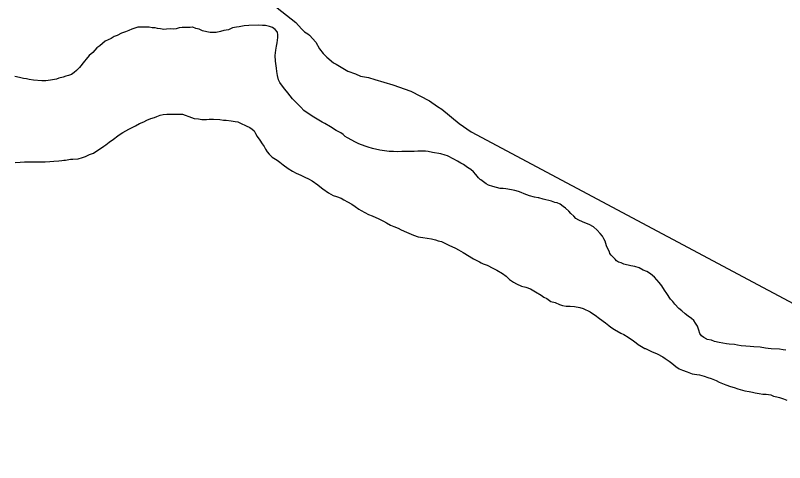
# Model space of a CAD drawing. Extents: x 3180038 to 3217926, y 922069 to 947485.
# Drawn here: x 3194016 to 3194927, y 937489 to 938019 of the extents above; entities that cross this region are included whole.
import ezdxf

# ---------------------------------------------------------------- set-up
doc = ezdxf.new("R2010")
doc.units = 0
doc.layers.add('V-SITE-VEGE', color=7, linetype='Continuous')
doc.layers.add('V-TOPO-SHOR', color=7, linetype='Continuous')

msp = doc.modelspace()

# ---------------------------------------------------------------- linework, layer by layer
at = {"layer": 'V-SITE-VEGE'}
for points in [[(3194321.08, 938032.04), (3194348.4, 938010.39), (3194355.26, 938002.87), (3194358.68, 937999.53), (3194362.94, 937997.04), (3194364.66, 937995.38), (3194372.37, 937987.02), (3194376.69, 937979.46), (3194380.99, 937973.59), (3194385.27, 937969.42), (3194392.96, 937962.75), (3194396.36, 937961.1), (3194409.99, 937952.81), (3194419.33, 937949.55), (3194425.28, 937947.09), (3194434.6, 937945.51), (3194442.24, 937943.07), (3194463.46, 937936.57), (3194484.69, 937929.22), (3194506.82, 937917.66), (3194516.2, 937911.01), (3194521.31, 937907.69), (3194541.82, 937891.03)], [(3194250.5, 937998.67), (3194247.09, 937998.63), (3194242.98, 937999.6), (3194237.84, 938000.56), (3194234.06, 938002.57), (3194230.29, 938003.54), (3194226.52, 938004.86), (3194226.18, 938004.86), (3194223.45, 938004.48), (3194220.38, 938004.45), (3194216.96, 938004.75), (3194213.89, 938004.37), (3194210.48, 938003.98), (3194206.73, 938002.91), (3194203.66, 938002.53), (3194200.59, 938002.83), (3194195.46, 938002.77), (3194192.4, 938002.39), (3194188.29, 938003.02), (3194184.87, 938003.32), (3194181.79, 938004.31), (3194178.37, 938004.27), (3194174.95, 938004.91), (3194170.85, 938004.86), (3194165.04, 938005.13), (3194161.62, 938005.08), (3194154.48, 938002.6), (3194150.74, 938001.19), (3194147.01, 937999.44), (3194142.24, 937998.01), (3194137.16, 937995.22), (3194133.42, 937993.8), (3194129.69, 937991.71), (3194122.9, 937988.21), (3194116.47, 937983.01), (3194113.09, 937980.57), (3194110.73, 937977.81), (3194108.03, 937975.05), (3194103.98, 937971.24), (3194100.28, 937967.1), (3194098.26, 937964.68), (3194092.21, 937957.09), (3194088.83, 937953.64), (3194086.13, 937951.21), (3194083.09, 937948.78), (3194079.34, 937947.71), (3194076.28, 937946.99), (3194073.22, 937945.93), (3194068.11, 937944.5), (3194065.05, 937943.44), (3194057.9, 937942.32), (3194052.44, 937941.57), (3194047.66, 937941.52), (3194038.09, 937942.08), (3194032.61, 937943.03), (3194029.53, 937943.68), (3194026.11, 937944.32), (3194021.31, 937945.29), (3194015.83, 937946.58)], [(3194651.19, 937799.06), (3194641.6, 937801.33), (3194636.47, 937802.63), (3194635.44, 937802.96), (3194631.33, 937803.59), (3194625.16, 937805.22), (3194618.99, 937807.54), (3194615.21, 937809.2), (3194612.12, 937810.19), (3194607.67, 937811.5), (3194603.9, 937812.48), (3194597.06, 937813.41), (3194593.98, 937813.72), (3194590.56, 937814.02), (3194586.11, 937814.99), (3194581.65, 937816.3), (3194576.85, 937817.95), (3194574.1, 937819.28), (3194567.55, 937823.98), (3194566.86, 937824.66), (3194564.79, 937826.68), (3194561.67, 937830.39), (3194558.89, 937833.78), (3194555.79, 937836.47), (3194552, 937838.81), (3194547.18, 937842.17), (3194544.08, 937843.84), (3194539.96, 937846.18), (3194535.49, 937848.51), (3194528.27, 937852.52), (3194525.18, 937853.51), (3194520.04, 937854.81), (3194510.46, 937856.4), (3194505.32, 937857.7), (3194501.9, 937858), (3194493.02, 937858.23), (3194488.58, 937857.84), (3194481.75, 937857.75), (3194477.66, 937857.7), (3194474.24, 937857.66), (3194468.78, 937857.25), (3194464, 937857.53), (3194459.21, 937857.81), (3194453.4, 937858.43), (3194447.92, 937859.38), (3194439.36, 937861.33), (3194434.22, 937862.63), (3194430.45, 937863.95), (3194423.24, 937866.59), (3194419.12, 937868.59), (3194409.83, 937873.94), (3194407.08, 937875.61), (3194404.66, 937877.63), (3194401.91, 937879.65), (3194396.41, 937882.65), (3194389.52, 937887.01), (3194382.98, 937890.68), (3194379.55, 937892.35), (3194375.76, 937894.69), (3194367.85, 937899.72), (3194365.09, 937901.39), (3194361.99, 937903.4), (3194358.2, 937906.08), (3194354.4, 937910.14), (3194346.79, 937917.56), (3194344.71, 937920.26), (3194341.93, 937923.64), (3194339.16, 937927.37), (3194335.35, 937931.42), (3194332.91, 937935.14), (3194329.78, 937939.54), (3194328.04, 937942.6), (3194326.95, 937947.71), (3194326.21, 937952.48), (3194325.47, 937956.57), (3194324.35, 937964.75), (3194324.27, 937971.58), (3194324.57, 937974.66), (3194324.87, 937977.73), (3194325.84, 937982.53), (3194326.47, 937986.29), (3194326.78, 937989.37), (3194327.08, 937992.79), (3194327.38, 937995.87), (3194326.66, 937998.93), (3194323.89, 938002.31), (3194320.78, 938004.67), (3194317.35, 938005.65), (3194312.56, 938006.95), (3194309.14, 938006.91), (3194304.02, 938007.19), (3194293.09, 938007.05), (3194287.29, 938006.64), (3194281.5, 938005.54), (3194278.43, 938004.82), (3194273.66, 938004.08), (3194268.9, 938001.97), (3194263.11, 938000.88), (3194259.37, 937999.81), (3194254.26, 937998.72), (3194250.5, 937998.67)], [(3194016.07, 937844.81), (3194022.22, 937844.89), (3194027.34, 937845.29), (3194033.83, 937845.37), (3194038.95, 937845.44), (3194042.36, 937845.48), (3194047.48, 937845.54), (3194051.58, 937845.59), (3194057.38, 937846), (3194061.82, 937846.4), (3194067.96, 937846.48), (3194071.37, 937847.2), (3194073.76, 937847.24), (3194075.8, 937847.6), (3194081.59, 937848.7), (3194084.67, 937848.73), (3194090.81, 937849.15), (3194095.92, 937850.58), (3194099.66, 937851.65), (3194104.41, 937854.1), (3194108.83, 937855.87), (3194111.88, 937857.61), (3194115.94, 937860.39), (3194121.02, 937863.87), (3194123.73, 937865.61), (3194127.45, 937868.73), (3194132.53, 937872.21), (3194137.95, 937876.38), (3194140.66, 937878.12), (3194143.7, 937880.2), (3194150.83, 937884.05), (3194158.63, 937888.24), (3194163.38, 937890.69), (3194168.48, 937892.81), (3194172.21, 937894.9)], [(3194172.21, 937894.9), (3194176.97, 937896.67), (3194181.05, 937898.09), (3194184.11, 937899.15), (3194187.85, 937900.56), (3194191.59, 937901.63), (3194195.69, 937902.02), (3194202.86, 937901.77), (3194207.64, 937901.83), (3194211.4, 937901.88), (3194214.47, 937901.91), (3194217.56, 937900.59), (3194222.02, 937899.28), (3194228.19, 937896.96), (3194233.33, 937896.34), (3194237.09, 937895.71), (3194242.9, 937895.78), (3194245.97, 937895.82), (3194251.09, 937895.88), (3194258.61, 937895.63), (3194262.71, 937895), (3194266.13, 937894.7), (3194271.95, 937894.09), (3194276.74, 937893.12), (3194279.82, 937892.82), (3194282.91, 937891.15), (3194289.78, 937888.16), (3194293.9, 937886.16), (3194296.66, 937884.15), (3194299.08, 937882.13), (3194300.82, 937879.08), (3194302.92, 937875.35), (3194306.04, 937871.29), (3194308.83, 937866.88), (3194310.92, 937863.49), (3194312.66, 937860.44), (3194314.41, 937857.39), (3194316.83, 937854.68), (3194320.64, 937850.98), (3194326.49, 937847.29), (3194329.59, 937844.94), (3194333.73, 937841.92), (3194339.59, 937837.55), (3194344.75, 937834.54), (3194348.88, 937831.86), (3194354.37, 937829.53), (3194359.18, 937827.2), (3194363.65, 937825.21), (3194367.77, 937822.87), (3194374.66, 937818.17), (3194377.08, 937816.16), (3194380.53, 937813.47), (3194387.07, 937808.77), (3194389.83, 937807.09), (3194392.92, 937805.77), (3194396.69, 937804.44), (3194402.18, 937802.46), (3194405.28, 937800.45), (3194409.75, 937798.12), (3194414.9, 937795.45), (3194418.7, 937792.42), (3194423.17, 937789.4), (3194425.93, 937787.73), (3194430.05, 937785.39), (3194434.52, 937783.05), (3194438.98, 937781.4), (3194446.88, 937778.08), (3194452.38, 937775.08), (3194455.82, 937773.07), (3194460.64, 937770.4), (3194464.76, 937768.74), (3194469.56, 937766.76), (3194473.34, 937764.75), (3194479.52, 937762.1), (3194487.77, 937758.44), (3194493.25, 937756.8), (3194498.73, 937755.85), (3194503.86, 937755.23), (3194509.33, 937754.27), (3194513.79, 937752.96), (3194517.22, 937751.98), (3194520.99, 937751), (3194524.08, 937749.33), (3194529.58, 937746.67), (3194537.47, 937743.35), (3194541.26, 937741.35), (3194546.76, 937738), (3194558.81, 937730.63), (3194561.9, 937728.97), (3194566.02, 937726.97), (3194568.08, 937725.97), (3194570.49, 937724.63), (3194574.95, 937722.98), (3194581.83, 937719.31), (3194586.63, 937717.32), (3194593.17, 937713.3), (3194597.65, 937709.94), (3194601.46, 937706.23), (3194606.28, 937702.88), (3194609.72, 937700.87), (3194615.9, 937698.21)], [(3194541.82, 937891.03), (3194556.31, 937881.07), (3195372.71, 937445.68)], [(3194928.65, 937622.51), (3194925.58, 937622.81), (3194921.13, 937623.44), (3194911.22, 937624), (3194907.8, 937624.3), (3194904.72, 937624.61), (3194898.22, 937625.89), (3194890.7, 937626.14), (3194886.59, 937626.77), (3194881.47, 937627.05), (3194875.99, 937627.67), (3194871.55, 937628.29), (3194868.12, 937628.93), (3194861.63, 937629.54), (3194858.55, 937629.84), (3194849.99, 937631.44), (3194844.17, 937632.74), (3194840.74, 937634.06), (3194835.6, 937635.02), (3194835.26, 937635.36), (3194831.48, 937637.36), (3194829.06, 937639.38), (3194826.98, 937642.09), (3194825.56, 937646.16), (3194824.14, 937650.93), (3194821.7, 937654.31), (3194819.62, 937657.36), (3194817.2, 937659.72), (3194813.06, 937662.75), (3194809.61, 937665.43), (3194805.47, 937668.8), (3194802.02, 937671.83), (3194797.17, 937676.9), (3194795.09, 937679.94), (3194792.32, 937682.98), (3194787.8, 937689.41), (3194785.02, 937693.48), (3194781.88, 937698.56), (3194778.75, 937702.62), (3194773.21, 937709.04), (3194768.39, 937712.74), (3194764.25, 937715.42), (3194759.79, 937717.07), (3194754.98, 937719.75), (3194749.83, 937721.39), (3194745.04, 937722.35), (3194736.82, 937724.3), (3194733.73, 937725.63), (3194730.64, 937726.62), (3194728.23, 937728.29), (3194726.85, 937729.98), (3194722, 937735.05), (3194720.27, 937736.73), (3194719.91, 937738.78), (3194717.81, 937742.51), (3194716.4, 937745.9), (3194714.63, 937751.35), (3194713.22, 937754.4), (3194711.48, 937757.46), (3194708.71, 937760.5), (3194705.24, 937764.55), (3194701.09, 937768.6), (3194695.94, 937771.27), (3194690.79, 937773.25), (3194688.04, 937774.58), (3194683.58, 937776.24), (3194680.14, 937778.24), (3194677.72, 937780.95), (3194674.26, 937784.32), (3194671.84, 937787.02), (3194667.69, 937790.72), (3194665.28, 937792.74), (3194661.49, 937795.43), (3194658.05, 937796.75), (3194655.31, 937797.4), (3194651.19, 937799.06)], [(3194615.9, 937698.21), (3194620.7, 937696.91), (3194626.53, 937694.93), (3194632.38, 937691.59), (3194638.92, 937687.57), (3194642.36, 937685.22), (3194645.8, 937683.56), (3194650.62, 937680.2), (3194655.42, 937678.89), (3194660.57, 937676.57), (3194664.34, 937675.25), (3194668.79, 937674.62), (3194673.23, 937674.68), (3194678.7, 937674.06), (3194684.86, 937672.77), (3194688.63, 937671.79), (3194697.22, 937667.8), (3194699.98, 937665.78), (3194703.07, 937663.77), (3194707.91, 937659.73), (3194715.14, 937654.7), (3194719.28, 937651.68), (3194721.69, 937649.66), (3194725.82, 937646.98), (3194733.39, 937642.63), (3194736.83, 937640.97), (3194741.99, 937637.96), (3194748.53, 937633.6), (3194751.64, 937631.25), (3194754.05, 937629.23), (3194759.9, 937625.54), (3194761.97, 937624.2), (3194762.65, 937624.21), (3194765.74, 937622.88), (3194769.86, 937620.89), (3194776.39, 937617.89), (3194782.92, 937614.56), (3194785.68, 937612.54), (3194790.5, 937609.53), (3194793.6, 937606.84), (3194798.43, 937603.14), (3194802.56, 937600.46), (3194806.34, 937598.8), (3194811.83, 937596.82), (3194817.66, 937594.5), (3194823.48, 937593.54), (3194826.56, 937593.24), (3194832.04, 937591.6), (3194836.51, 937589.95), (3194840.28, 937588.63), (3194846.11, 937586.31), (3194849.89, 937584.65), (3194853.67, 937582.99), (3194857.78, 937581.33), (3194863.27, 937579.35), (3194867.73, 937578.04), (3194871.85, 937576.39), (3194880.07, 937574.1), (3194885.21, 937573.48), (3194889.31, 937572.5), (3194892.4, 937571.86), (3194897.19, 937571.23), (3194901.64, 937570.26), (3194905.39, 937570.31), (3194910.87, 937569.35), (3194914.3, 937568.03), (3194918.07, 937567.05), (3194921.15, 937566.41), (3194925.95, 937564.76), (3194929.73, 937563.1)]]:
    msp.add_lwpolyline(points, dxfattribs=at)
at = {"layer": 'V-TOPO-SHOR'}
for points in [[(3194226.52, 938004.86), (3194226.18, 938004.86), (3194223.45, 938004.48), (3194220.38, 938004.45), (3194216.96, 938004.75), (3194213.89, 938004.37), (3194210.48, 938003.98), (3194206.73, 938002.91), (3194203.66, 938002.53), (3194200.59, 938002.83), (3194195.46, 938002.77), (3194192.4, 938002.39), (3194188.29, 938003.02), (3194184.87, 938003.32), (3194181.79, 938004.31), (3194178.37, 938004.27), (3194174.95, 938004.91), (3194170.85, 938004.86), (3194165.04, 938005.13), (3194161.62, 938005.08), (3194154.48, 938002.6), (3194150.74, 938001.19), (3194147.01, 937999.44), (3194142.24, 937998.01), (3194137.16, 937995.22), (3194133.42, 937993.8), (3194129.69, 937991.71), (3194122.9, 937988.21), (3194116.47, 937983.01), (3194113.09, 937980.57), (3194110.73, 937977.81), (3194108.03, 937975.05), (3194103.98, 937971.24), (3194100.28, 937967.1), (3194098.26, 937964.68), (3194092.21, 937957.09), (3194088.83, 937953.64), (3194086.13, 937951.21), (3194083.09, 937948.78), (3194079.34, 937947.71), (3194076.28, 937946.99), (3194073.22, 937945.93), (3194068.11, 937944.5), (3194065.05, 937943.44), (3194057.9, 937942.32), (3194052.44, 937941.57), (3194047.66, 937941.52), (3194038.09, 937942.08), (3194032.61, 937943.03), (3194029.53, 937943.68), (3194026.11, 937944.32), (3194021.31, 937945.29), (3194015.83, 937946.58)], [(3194618.99, 937807.54), (3194615.21, 937809.2), (3194612.12, 937810.19), (3194607.67, 937811.5), (3194603.9, 937812.48), (3194597.06, 937813.41), (3194593.98, 937813.72), (3194590.56, 937814.02), (3194586.11, 937814.99), (3194581.65, 937816.3), (3194576.85, 937817.95), (3194574.1, 937819.28), (3194567.55, 937823.98), (3194566.86, 937824.65), (3194564.79, 937826.68), (3194561.67, 937830.39), (3194558.89, 937833.78), (3194555.79, 937836.47), (3194552, 937838.81), (3194547.18, 937842.17), (3194544.08, 937843.84), (3194539.96, 937846.18), (3194535.49, 937848.51), (3194528.27, 937852.52), (3194525.18, 937853.51), (3194520.04, 937854.81), (3194510.46, 937856.4), (3194505.32, 937857.7), (3194501.9, 937858), (3194493.02, 937858.23), (3194488.58, 937857.84), (3194481.75, 937857.75), (3194477.66, 937857.7), (3194474.24, 937857.66), (3194468.78, 937857.25), (3194464, 937857.53), (3194459.21, 937857.82), (3194453.4, 937858.43), (3194447.92, 937859.38), (3194439.36, 937861.33), (3194434.22, 937862.63), (3194430.45, 937863.95), (3194423.24, 937866.59), (3194419.12, 937868.59), (3194409.83, 937873.94), (3194407.08, 937875.61), (3194404.66, 937877.63), (3194401.91, 937879.65), (3194396.41, 937882.65), (3194389.52, 937887.01), (3194382.98, 937890.68), (3194379.55, 937892.35), (3194375.76, 937894.69), (3194367.85, 937899.72), (3194365.09, 937901.39), (3194361.99, 937903.4), (3194358.2, 937906.08), (3194354.4, 937910.14), (3194346.79, 937917.56), (3194344.71, 937920.26), (3194341.93, 937923.64), (3194339.16, 937927.37), (3194335.35, 937931.42), (3194332.91, 937935.14), (3194329.78, 937939.54), (3194328.04, 937942.6), (3194326.95, 937947.71), (3194326.21, 937952.48), (3194325.47, 937956.57), (3194324.35, 937964.75), (3194324.27, 937971.58), (3194324.57, 937974.66), (3194324.87, 937977.73), (3194325.84, 937982.53), (3194326.47, 937986.29), (3194326.78, 937989.37), (3194327.08, 937992.79), (3194327.38, 937995.87), (3194326.66, 937998.93), (3194323.89, 938002.31), (3194320.78, 938004.67), (3194317.35, 938005.65), (3194312.56, 938006.95), (3194309.14, 938006.91), (3194304.02, 938007.19), (3194293.09, 938007.05), (3194287.29, 938006.64), (3194281.5, 938005.54), (3194278.43, 938004.82), (3194273.66, 938004.08), (3194268.9, 938001.97), (3194263.11, 938000.88), (3194259.37, 937999.81), (3194254.26, 937998.72), (3194250.5, 937998.67), (3194247.09, 937998.63), (3194242.98, 937999.6), (3194237.84, 938000.56), (3194234.06, 938002.57), (3194230.29, 938003.54), (3194226.52, 938004.86)], [(3194016.07, 937844.81), (3194022.22, 937844.89), (3194027.34, 937845.29), (3194033.82, 937845.37), (3194038.95, 937845.44), (3194042.36, 937845.48), (3194047.48, 937845.54), (3194051.58, 937845.59), (3194057.38, 937846.01), (3194061.82, 937846.4), (3194067.96, 937846.48), (3194071.37, 937847.2), (3194073.76, 937847.24), (3194075.8, 937847.6), (3194081.59, 937848.7), (3194084.67, 937848.73), (3194090.81, 937849.15), (3194095.92, 937850.58), (3194099.66, 937851.65), (3194104.41, 937854.1), (3194108.83, 937855.87), (3194111.88, 937857.61), (3194115.94, 937860.39), (3194121.02, 937863.87), (3194123.73, 937865.61), (3194127.45, 937868.73), (3194132.53, 937872.21), (3194137.95, 937876.38), (3194140.66, 937878.12), (3194143.7, 937880.2), (3194150.83, 937884.05), (3194158.63, 937888.24), (3194163.38, 937890.69), (3194168.48, 937892.81), (3194172.21, 937894.9), (3194176.97, 937896.67), (3194181.05, 937898.09), (3194184.11, 937899.15), (3194187.85, 937900.56), (3194191.59, 937901.63), (3194195.69, 937902.02), (3194202.86, 937901.77), (3194207.64, 937901.83), (3194211.4, 937901.88), (3194214.47, 937901.91), (3194217.56, 937900.59), (3194222.02, 937899.28), (3194228.19, 937896.96), (3194233.33, 937896.34), (3194237.09, 937895.71), (3194242.9, 937895.78), (3194245.97, 937895.82), (3194251.09, 937895.88), (3194258.61, 937895.63), (3194262.71, 937895), (3194266.13, 937894.7), (3194271.95, 937894.09), (3194276.74, 937893.12), (3194279.82, 937892.82), (3194282.91, 937891.15), (3194289.78, 937888.16), (3194293.9, 937886.16), (3194296.66, 937884.15), (3194299.08, 937882.13), (3194300.82, 937879.08), (3194302.92, 937875.35), (3194306.04, 937871.29), (3194308.83, 937866.88), (3194310.92, 937863.49), (3194312.66, 937860.44), (3194314.41, 937857.39), (3194316.83, 937854.68), (3194320.64, 937850.98), (3194326.49, 937847.29), (3194329.59, 937844.94), (3194333.73, 937841.92), (3194339.59, 937837.55), (3194344.75, 937834.54), (3194348.88, 937831.86), (3194354.37, 937829.53), (3194359.18, 937827.2), (3194363.65, 937825.21), (3194367.77, 937822.87), (3194374.66, 937818.17), (3194377.08, 937816.15), (3194380.53, 937813.47), (3194387.07, 937808.77), (3194389.83, 937807.09), (3194392.92, 937805.77), (3194396.69, 937804.44), (3194402.18, 937802.46), (3194405.28, 937800.45), (3194409.75, 937798.12), (3194414.9, 937795.45)], [(3194928.65, 937622.51), (3194925.58, 937622.81), (3194921.13, 937623.44), (3194911.22, 937624), (3194907.8, 937624.3), (3194904.72, 937624.61), (3194898.22, 937625.89), (3194890.7, 937626.14), (3194886.59, 937626.77), (3194881.47, 937627.05), (3194875.99, 937627.67), (3194871.55, 937628.29), (3194868.12, 937628.93), (3194861.63, 937629.54), (3194858.55, 937629.84), (3194849.99, 937631.44), (3194844.17, 937632.74), (3194840.74, 937634.06), (3194835.6, 937635.02), (3194835.26, 937635.36), (3194831.48, 937637.36), (3194829.06, 937639.38), (3194826.98, 937642.09), (3194825.56, 937646.16), (3194824.14, 937650.93), (3194821.7, 937654.31), (3194819.62, 937657.36), (3194817.2, 937659.72), (3194813.06, 937662.75), (3194809.61, 937665.43), (3194805.47, 937668.8), (3194802.02, 937671.83), (3194797.17, 937676.89), (3194795.09, 937679.94), (3194792.32, 937682.98), (3194787.8, 937689.41), (3194785.02, 937693.48), (3194781.88, 937698.56), (3194778.75, 937702.62), (3194773.21, 937709.04), (3194768.39, 937712.74), (3194764.25, 937715.42), (3194759.79, 937717.07), (3194754.98, 937719.75), (3194749.83, 937721.39), (3194745.04, 937722.35), (3194736.82, 937724.3), (3194733.73, 937725.63), (3194730.64, 937726.62), (3194728.23, 937728.29), (3194726.85, 937729.98), (3194722, 937735.05), (3194720.27, 937736.73), (3194719.91, 937738.78), (3194717.81, 937742.51), (3194716.4, 937745.9), (3194714.63, 937751.35), (3194713.22, 937754.4), (3194711.48, 937757.46), (3194708.71, 937760.5), (3194705.24, 937764.55), (3194701.09, 937768.6), (3194695.94, 937771.27), (3194690.79, 937773.25), (3194688.04, 937774.58), (3194683.58, 937776.24), (3194680.14, 937778.24), (3194677.72, 937780.95), (3194674.26, 937784.32), (3194671.84, 937787.02), (3194667.69, 937790.72), (3194665.28, 937792.74), (3194661.49, 937795.43), (3194658.05, 937796.75), (3194655.32, 937797.4), (3194651.19, 937799.06), (3194641.6, 937801.33), (3194636.47, 937802.63), (3194635.44, 937802.96), (3194631.33, 937803.59), (3194625.16, 937805.22), (3194618.99, 937807.54)], [(3194414.9, 937795.45), (3194418.7, 937792.42), (3194423.17, 937789.4), (3194425.93, 937787.73), (3194430.05, 937785.39), (3194434.52, 937783.06), (3194438.98, 937781.4), (3194446.88, 937778.08), (3194452.38, 937775.08), (3194455.82, 937773.07), (3194460.64, 937770.4), (3194464.76, 937768.74), (3194469.56, 937766.76), (3194473.34, 937764.75), (3194479.52, 937762.1), (3194487.77, 937758.44), (3194493.25, 937756.8), (3194498.73, 937755.85), (3194503.86, 937755.23), (3194509.33, 937754.27), (3194513.79, 937752.96), (3194517.22, 937751.98), (3194520.99, 937751), (3194524.08, 937749.33), (3194529.58, 937746.67), (3194537.47, 937743.35), (3194541.26, 937741.35), (3194546.76, 937738), (3194558.81, 937730.63), (3194561.9, 937728.97), (3194566.02, 937726.97), (3194568.08, 937725.97), (3194570.49, 937724.63), (3194574.95, 937722.98), (3194581.83, 937719.31), (3194586.63, 937717.32), (3194593.17, 937713.3), (3194597.65, 937709.94), (3194601.46, 937706.23), (3194606.28, 937702.88), (3194609.72, 937700.87), (3194615.9, 937698.21), (3194620.7, 937696.91), (3194626.53, 937694.93), (3194632.38, 937691.59), (3194638.92, 937687.57), (3194642.36, 937685.22), (3194645.8, 937683.56), (3194650.62, 937680.2), (3194655.42, 937678.89), (3194660.57, 937676.57), (3194664.34, 937675.25), (3194668.79, 937674.62), (3194673.23, 937674.68), (3194678.7, 937674.06), (3194684.86, 937672.77), (3194688.63, 937671.79), (3194697.22, 937667.8), (3194699.98, 937665.78), (3194703.07, 937663.77), (3194707.91, 937659.73), (3194715.14, 937654.7), (3194719.28, 937651.68), (3194721.69, 937649.66), (3194725.82, 937646.98), (3194733.39, 937642.63), (3194736.83, 937640.97), (3194741.99, 937637.96), (3194748.53, 937633.6), (3194751.63, 937631.25), (3194754.05, 937629.23), (3194759.9, 937625.54), (3194761.97, 937624.2), (3194762.65, 937624.21), (3194765.74, 937622.88), (3194769.86, 937620.89), (3194776.39, 937617.89), (3194782.92, 937614.56), (3194785.68, 937612.54), (3194790.5, 937609.53), (3194793.6, 937606.84), (3194798.43, 937603.14), (3194802.56, 937600.46), (3194806.34, 937598.8), (3194811.83, 937596.82), (3194817.66, 937594.5), (3194823.48, 937593.54), (3194826.56, 937593.24), (3194832.04, 937591.6), (3194836.5, 937589.95), (3194840.28, 937588.63), (3194846.11, 937586.31), (3194849.89, 937584.65), (3194853.67, 937582.99), (3194857.78, 937581.33), (3194863.27, 937579.35), (3194867.73, 937578.04), (3194871.85, 937576.39), (3194880.07, 937574.1), (3194885.21, 937573.48), (3194889.31, 937572.5)], [(3194889.31, 937572.5), (3194892.4, 937571.86), (3194897.19, 937571.23), (3194901.64, 937570.26), (3194905.39, 937570.31), (3194910.87, 937569.35), (3194914.3, 937568.03), (3194918.07, 937567.05), (3194921.15, 937566.41), (3194925.95, 937564.76), (3194929.73, 937563.1)]]:
    msp.add_lwpolyline(points, dxfattribs=at)

doc.saveas('drawing.dxf')
